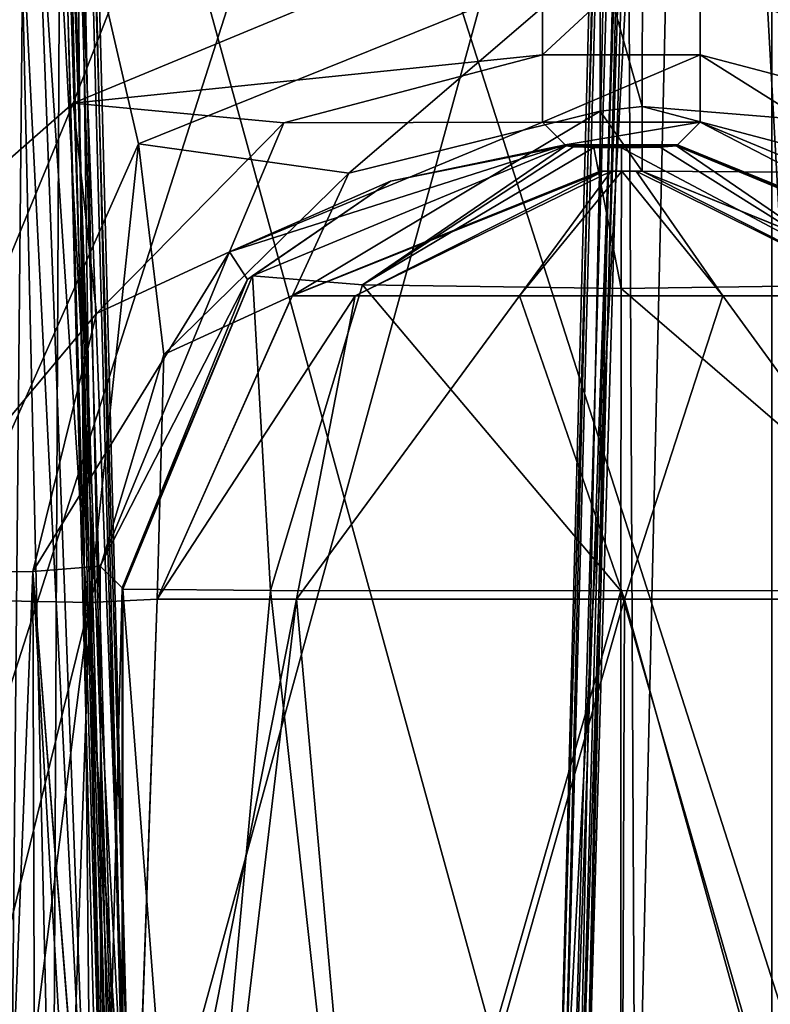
# Model space of a CAD drawing. Header units: inches. Extents: x -10 to 10, y -2.3 to 4.3.
# Tile 438 of 656: x -3.896 to -3.558, y -0.216 to 0.228. Entities that reach past the tile are written whole.
import ezdxf

# ---------------------------------------------------------------- set-up
doc = ezdxf.new("R2010")
doc.units = ezdxf.units.IN
doc.header["$LTSCALE"] = 65.185185
doc.header["$MEASUREMENT"] = 0
for name, color, linetype in [('11522', 7, 'CONTINUOUS'), ('11766', 7, 'CONTINUOUS'), ('11767', 7, 'CONTINUOUS'), ('11768', 7, 'CONTINUOUS'), ('11769', 7, 'CONTINUOUS'), ('11770', 7, 'CONTINUOUS'), ('11771', 7, 'CONTINUOUS'), ('11775', 7, 'CONTINUOUS'), ('11790', 7, 'CONTINUOUS'), ('11862', 7, 'CONTINUOUS'), ('11863', 7, 'CONTINUOUS'), ('11864', 7, 'CONTINUOUS'), ('11865', 7, 'CONTINUOUS'), ('11866', 7, 'CONTINUOUS'), ('11867', 7, 'CONTINUOUS'), ('11868', 7, 'CONTINUOUS'), ('11869', 7, 'CONTINUOUS'), ('11870', 7, 'CONTINUOUS'), ('11871', 7, 'CONTINUOUS'), ('11874', 7, 'CONTINUOUS'), ('11875', 7, 'CONTINUOUS'), ('11876', 7, 'CONTINUOUS'), ('11967', 7, 'CONTINUOUS'), ('11968', 7, 'CONTINUOUS'), ('11969', 7, 'CONTINUOUS'), ('7005', 7, 'CONTINUOUS'), ('7006', 7, 'CONTINUOUS'), ('7009', 7, 'CONTINUOUS'), ('7186', 7, 'CONTINUOUS'), ('7224', 7, 'CONTINUOUS'), ('7332', 7, 'CONTINUOUS'), ('7335', 7, 'CONTINUOUS'), ('7336', 7, 'CONTINUOUS'), ('7350', 7, 'CONTINUOUS'), ('7353', 7, 'CONTINUOUS'), ('7354', 7, 'CONTINUOUS'), ('7358', 7, 'CONTINUOUS'), ('7359', 7, 'CONTINUOUS'), ('7362', 7, 'CONTINUOUS'), ('8585', 7, 'CONTINUOUS'), ('8594', 7, 'CONTINUOUS')]:
    doc.layers.add(name, color=color, linetype=linetype)

msp = doc.modelspace()

# ---------------------------------------------------------------- linework, layer by layer
at = {"layer": '11522', "linetype": 'Continuous'}
for points in [[(-3.61543, 0.25651, 5.41994), (-4.39938, 2.57785, 5.501), (-3.40719, 0.17231, 5.417), (-3.61543, 0.25651, 5.41994)], [(-3.93433, -0.03313, 5.40983), (-4.39938, 2.57785, 5.501), (-3.84279, 0.17233, 5.417), (-3.93433, -0.03313, 5.40983)], [(-3.84279, 0.17233, 5.417), (-4.39938, 2.57785, 5.501), (-3.63456, 0.25651, 5.41994), (-3.84279, 0.17233, 5.417)], [(-4.39938, 2.57785, 5.501), (-2.67768, -0.36166, 5.39835), (-3.40719, 0.17231, 5.417), (-4.39938, 2.57785, 5.501)], [(-2.57501, 2.57785, 5.501), (-2.67768, -0.36166, 5.39835), (-4.39938, 2.57785, 5.501), (-2.57501, 2.57785, 5.501)]]:
    msp.add_3dface(points, dxfattribs=at)
at = {"layer": '11766', "linetype": 'Continuous'}
for points in [[(-3.84791, -0.42002, 5.025), (-3.83439, -0.03302, 5.025), (-3.77152, -0.03302, 4.87541), (-3.84791, -0.42002, 5.025)], [(-3.81809, -0.42479, 4.91329), (-3.84791, -0.42002, 5.025), (-3.77152, -0.03302, 4.87541), (-3.81809, -0.42479, 4.91329)], [(-3.73626, -0.42829, 4.83151), (-3.81809, -0.42479, 4.91329), (-3.77152, -0.03302, 4.87541), (-3.73626, -0.42829, 4.83151)], [(-3.62359, -0.03302, 4.81561), (-3.73626, -0.42829, 4.83151), (-3.77152, -0.03302, 4.87541), (-3.62359, -0.03302, 4.81561)], [(-3.62506, -0.43359, 4.80162), (-3.73626, -0.42829, 4.83151), (-3.62359, -0.03302, 4.81561), (-3.62506, -0.43359, 4.80162)], [(-3.51374, -0.42829, 4.83151), (-3.62506, -0.43359, 4.80162), (-3.62359, -0.03302, 4.81561), (-3.51374, -0.42829, 4.83151)], [(-3.47941, -0.03302, 4.8745), (-3.51374, -0.42829, 4.83151), (-3.62359, -0.03302, 4.81561), (-3.47941, -0.03302, 4.8745)]]:
    msp.add_3dface(points, dxfattribs=at)
at = {"layer": '11767', "linetype": 'Continuous'}
for points in [[(-3.74509, 0.10387, 4.93775), (-3.77344, 0.10387, 5.025), (-3.633, 0.16, 5.01996), (-3.74509, 0.10387, 4.93775)], [(-3.77344, 0.10387, 5.025), (-3.63451, 0.16, 5.025), (-3.633, 0.16, 5.01996), (-3.77344, 0.10387, 5.025)], [(-3.62959, 0.16, 5.01674), (-3.74509, 0.10387, 4.93775), (-3.633, 0.16, 5.01996), (-3.62959, 0.16, 5.01674)], [(-3.67087, 0.10387, 4.88382), (-3.74509, 0.10387, 4.93775), (-3.62959, 0.16, 5.01674), (-3.67087, 0.10387, 4.88382)], [(-3.62473, 0.16, 5.01549), (-3.67087, 0.10387, 4.88382), (-3.62959, 0.16, 5.01674), (-3.62473, 0.16, 5.01549)], [(-3.57913, 0.10387, 4.88382), (-3.67087, 0.10387, 4.88382), (-3.62473, 0.16, 5.01549), (-3.57913, 0.10387, 4.88382)], [(-3.61821, 0.16, 5.01834), (-3.57913, 0.10387, 4.88382), (-3.62473, 0.16, 5.01549), (-3.61821, 0.16, 5.01834)], [(-3.50491, 0.10387, 4.93775), (-3.57913, 0.10387, 4.88382), (-3.61821, 0.16, 5.01834), (-3.50491, 0.10387, 4.93775)], [(-3.61549, 0.16, 5.025), (-3.50491, 0.10387, 4.93775), (-3.61821, 0.16, 5.01834), (-3.61549, 0.16, 5.025)], [(-3.47656, 0.10387, 5.025), (-3.50491, 0.10387, 4.93775), (-3.61549, 0.16, 5.025), (-3.47656, 0.10387, 5.025)], [(-3.77152, -0.03302, 4.87541), (-3.83439, -0.03302, 5.025), (-3.74509, 0.10387, 4.93775), (-3.77152, -0.03302, 4.87541)], [(-3.83439, -0.03302, 5.025), (-3.77344, 0.10387, 5.025), (-3.74509, 0.10387, 4.93775), (-3.83439, -0.03302, 5.025)], [(-3.77152, -0.03302, 4.87541), (-3.74509, 0.10387, 4.93775), (-3.67087, 0.10387, 4.88382), (-3.77152, -0.03302, 4.87541)], [(-3.62359, -0.03302, 4.81561), (-3.77152, -0.03302, 4.87541), (-3.67087, 0.10387, 4.88382), (-3.62359, -0.03302, 4.81561)], [(-3.62359, -0.03302, 4.81561), (-3.67087, 0.10387, 4.88382), (-3.57913, 0.10387, 4.88382), (-3.62359, -0.03302, 4.81561)], [(-3.47941, -0.03302, 4.8745), (-3.62359, -0.03302, 4.81561), (-3.57913, 0.10387, 4.88382), (-3.47941, -0.03302, 4.8745)], [(-3.47941, -0.03302, 4.8745), (-3.57913, 0.10387, 4.88382), (-3.50491, 0.10387, 4.93775), (-3.47941, -0.03302, 4.8745)]]:
    msp.add_3dface(points, dxfattribs=at)
at = {"layer": '11768', "linetype": 'Continuous'}
for points in [[(-3.63451, 0.16, 5.025), (-3.61821, 0.16, 5.01834), (-3.633, 0.16, 5.01996), (-3.63451, 0.16, 5.025)], [(-3.61549, 0.16, 5.025), (-3.63451, 0.16, 5.025), (-3.63451, 0.16, 5.32), (-3.61549, 0.16, 5.025)], [(-3.63451, 0.16, 5.025), (-3.61549, 0.16, 5.025), (-3.61821, 0.16, 5.01834), (-3.63451, 0.16, 5.025)], [(-3.61549, 0.16, 5.32), (-3.61549, 0.16, 5.025), (-3.63451, 0.16, 5.32), (-3.61549, 0.16, 5.32)], [(-3.61821, 0.16, 5.01834), (-3.62959, 0.16, 5.01674), (-3.633, 0.16, 5.01996), (-3.61821, 0.16, 5.01834)], [(-3.61821, 0.16, 5.01834), (-3.62473, 0.16, 5.01549), (-3.62959, 0.16, 5.01674), (-3.61821, 0.16, 5.01834)]]:
    msp.add_3dface(points, dxfattribs=at)
at = {"layer": '11769', "linetype": 'Continuous'}
for points in [[(-3.63451, 0.16, 5.025), (-3.77344, 0.10387, 5.025), (-3.63451, 0.16, 5.32), (-3.63451, 0.16, 5.025)], [(-3.63451, 0.16, 5.32), (-3.77344, 0.10387, 5.025), (-3.7734, 0.10391, 5.31706), (-3.63451, 0.16, 5.32)], [(-3.77344, 0.10387, 5.025), (-3.83439, -0.03302, 5.025), (-3.7734, 0.10391, 5.31706), (-3.77344, 0.10387, 5.025)], [(-3.7734, 0.10391, 5.31706), (-3.83439, -0.03302, 5.025), (-3.83439, -0.03302, 5.30989), (-3.7734, 0.10391, 5.31706)]]:
    msp.add_3dface(points, dxfattribs=at)
at = {"layer": '11770', "linetype": 'Continuous'}
for points in [[(-3.84279, 0.17233, 5.417), (-3.63456, 0.25651, 5.41994), (-3.74793, 0.15922, 5.38931), (-3.84279, 0.17233, 5.417)], [(-3.74793, 0.15922, 5.38931), (-3.63456, 0.25651, 5.41994), (-3.63451, 0.18708, 5.38843), (-3.74793, 0.15922, 5.38931)], [(-3.7734, 0.10391, 5.31706), (-3.74793, 0.15922, 5.38931), (-3.63451, 0.18708, 5.38843), (-3.7734, 0.10391, 5.31706)], [(-3.63451, 0.16, 5.32), (-3.7734, 0.10391, 5.31706), (-3.63451, 0.18708, 5.38843), (-3.63451, 0.16, 5.32)], [(-3.93433, -0.03313, 5.40983), (-3.84279, 0.17233, 5.417), (-3.86479, -0.03446, 5.38159), (-3.93433, -0.03313, 5.40983)], [(-3.86479, -0.03446, 5.38159), (-3.84279, 0.17233, 5.417), (-3.83144, 0.07736, 5.3856), (-3.86479, -0.03446, 5.38159)], [(-3.83144, 0.07736, 5.3856), (-3.84279, 0.17233, 5.417), (-3.74793, 0.15922, 5.38931), (-3.83144, 0.07736, 5.3856)], [(-3.7734, 0.10391, 5.31706), (-3.83144, 0.07736, 5.3856), (-3.74793, 0.15922, 5.38931), (-3.7734, 0.10391, 5.31706)], [(-3.7734, 0.10391, 5.31706), (-3.83439, -0.03302, 5.30989), (-3.83144, 0.07736, 5.3856), (-3.7734, 0.10391, 5.31706)], [(-3.83439, -0.03302, 5.30989), (-3.86479, -0.03446, 5.38159), (-3.83144, 0.07736, 5.3856), (-3.83439, -0.03302, 5.30989)]]:
    msp.add_3dface(points, dxfattribs=at)
at = {"layer": '11771', "linetype": 'Continuous'}
for points in [[(-3.94583, -0.36218, 5.39834), (-3.93433, -0.03313, 5.40983), (-3.86479, -0.03446, 5.38159), (-3.94583, -0.36218, 5.39834)], [(-3.94583, -0.36218, 5.39834), (-3.86479, -0.03446, 5.38159), (-3.90882, -0.3814, 5.3903), (-3.94583, -0.36218, 5.39834)], [(-3.90882, -0.3814, 5.3903), (-3.86479, -0.03446, 5.38159), (-3.87724, -0.39729, 5.3687), (-3.90882, -0.3814, 5.3903)], [(-3.87724, -0.39729, 5.3687), (-3.86479, -0.03446, 5.38159), (-3.84781, -0.41052, 5.30357), (-3.87724, -0.39729, 5.3687)], [(-3.86479, -0.03446, 5.38159), (-3.83439, -0.03302, 5.30989), (-3.84781, -0.41052, 5.30357), (-3.86479, -0.03446, 5.38159)], [(-3.84781, -0.41052, 5.30357), (-3.83439, -0.03302, 5.30989), (-3.84757, -0.41053, 5.29671), (-3.84781, -0.41052, 5.30357)]]:
    msp.add_3dface(points, dxfattribs=at)
at = {"layer": '11775', "linetype": 'Continuous'}
for points in [[(-3.83439, -0.03302, 5.30989), (-3.84791, -0.42002, 5.025), (-3.84757, -0.41053, 5.29671), (-3.83439, -0.03302, 5.30989)], [(-3.83439, -0.03302, 5.025), (-3.84791, -0.42002, 5.025), (-3.83439, -0.03302, 5.30989), (-3.83439, -0.03302, 5.025)]]:
    msp.add_3dface(points, dxfattribs=at)
at = {"layer": '11790', "linetype": 'Continuous'}
for points in [[(-4.39938, 2.57785, 9.549), (-4.50204, -0.36218, 9.65166), (-3.446, 1.37006, 9.59117), (-4.39938, 2.57785, 9.549)], [(-3.446, 1.37006, 9.59117), (-4.50204, -0.36218, 9.65166), (-3.60838, 0.86651, 9.60876), (-3.446, 1.37006, 9.59117)], [(-4.50204, -0.36218, 9.65166), (-3.87234, 0.19074, 9.63236), (-3.60838, 0.86651, 9.60876), (-4.50204, -0.36218, 9.65166)], [(-3.87234, 0.19074, 9.63236), (-3.66057, 0.2786, 9.62929), (-3.60838, 0.86651, 9.60876), (-3.87234, 0.19074, 9.63236)], [(-3.58943, 0.2786, 9.62929), (-3.37715, 0.19025, 9.63237), (-3.44313, 0.36114, 9.62641), (-3.58943, 0.2786, 9.62929)], [(-3.87234, 0.19074, 9.63236), (-4.50204, -0.36218, 9.65166), (-3.96002, -0.02159, 9.63977), (-3.87234, 0.19074, 9.63236)]]:
    msp.add_3dface(points, dxfattribs=at)
at = {"layer": '11862', "linetype": 'Continuous'}
for points in [[(-3.86008, -0.0181, 9.73622), (-3.85961, -0.40872, 9.74986), (-3.85022, -0.02796, 10.01876), (-3.86008, -0.0181, 9.73622)], [(-3.85961, -0.40872, 9.74986), (-3.85022, -0.41811, 10.01876), (-3.85022, -0.02796, 10.01876), (-3.85961, -0.40872, 9.74986)]]:
    msp.add_3dface(points, dxfattribs=at)
at = {"layer": '11863', "linetype": 'Continuous'}
for points in [[(-3.89048, -0.02052, 9.66789), (-3.96002, -0.02159, 9.63977), (-3.90493, -0.38885, 9.66886), (-3.89048, -0.02052, 9.66789)], [(-3.88926, -0.39626, 9.68176), (-3.89048, -0.02052, 9.66789), (-3.90493, -0.38885, 9.66886), (-3.88926, -0.39626, 9.68176)], [(-3.85961, -0.40872, 9.74986), (-3.86008, -0.0181, 9.73622), (-3.89048, -0.02052, 9.66789), (-3.85961, -0.40872, 9.74986)], [(-3.85979, -0.40872, 9.74634), (-3.89048, -0.02052, 9.66789), (-3.86815, -0.40573, 9.71265), (-3.85979, -0.40872, 9.74634)], [(-3.85961, -0.40872, 9.74986), (-3.89048, -0.02052, 9.66789), (-3.85979, -0.40872, 9.74634), (-3.85961, -0.40872, 9.74986)], [(-3.86815, -0.40573, 9.71265), (-3.89048, -0.02052, 9.66789), (-3.88926, -0.39626, 9.68176), (-3.86815, -0.40573, 9.71265)]]:
    msp.add_3dface(points, dxfattribs=at)
at = {"layer": '11864', "linetype": 'Continuous'}
for points in [[(-3.66057, 0.2786, 9.62929), (-3.87234, 0.19074, 9.63236), (-3.66057, 0.21261, 9.6573), (-3.66057, 0.2786, 9.62929)], [(-3.66057, 0.21261, 9.6573), (-3.87234, 0.19074, 9.63236), (-3.77731, 0.18188, 9.65783), (-3.66057, 0.21261, 9.6573)], [(-3.66057, 0.21261, 9.6573), (-3.77731, 0.18188, 9.65783), (-3.66057, 0.18215, 9.72574), (-3.66057, 0.21261, 9.6573)], [(-3.87234, 0.19074, 9.63236), (-3.96002, -0.02159, 9.63977), (-3.86179, 0.09584, 9.66169), (-3.87234, 0.19074, 9.63236)], [(-3.77731, 0.18188, 9.65783), (-3.87234, 0.19074, 9.63236), (-3.86179, 0.09584, 9.66169), (-3.77731, 0.18188, 9.65783)], [(-3.66057, 0.18215, 9.72574), (-3.77731, 0.18188, 9.65783), (-3.80169, 0.12374, 9.72736), (-3.66057, 0.18215, 9.72574)], [(-3.77731, 0.18188, 9.65783), (-3.86179, 0.09584, 9.66169), (-3.80169, 0.12374, 9.72736), (-3.77731, 0.18188, 9.65783)], [(-3.89048, -0.02052, 9.66789), (-3.86008, -0.0181, 9.73622), (-3.80169, 0.12374, 9.72736), (-3.89048, -0.02052, 9.66789)], [(-3.86179, 0.09584, 9.66169), (-3.89048, -0.02052, 9.66789), (-3.80169, 0.12374, 9.72736), (-3.86179, 0.09584, 9.66169)], [(-3.96002, -0.02159, 9.63977), (-3.89048, -0.02052, 9.66789), (-3.86179, 0.09584, 9.66169), (-3.96002, -0.02159, 9.63977)]]:
    msp.add_3dface(points, dxfattribs=at)
at = {"layer": '11865', "linetype": 'Continuous'}
for points in [[(-3.58943, 0.2786, 9.62929), (-3.66057, 0.21261, 9.6573), (-3.58943, 0.21248, 9.65743), (-3.58943, 0.2786, 9.62929)], [(-3.58943, 0.2786, 9.62929), (-3.66057, 0.2786, 9.62929), (-3.66057, 0.21261, 9.6573), (-3.58943, 0.2786, 9.62929)], [(-3.66057, 0.21261, 9.6573), (-3.66057, 0.18215, 9.72574), (-3.58943, 0.21248, 9.65743), (-3.66057, 0.21261, 9.6573)], [(-3.58943, 0.21248, 9.65743), (-3.66057, 0.18215, 9.72574), (-3.58943, 0.18215, 9.72574), (-3.58943, 0.21248, 9.65743)]]:
    msp.add_3dface(points, dxfattribs=at)
at = {"layer": '11866', "linetype": 'Continuous'}
for points in [[(-3.58943, 0.2786, 9.62929), (-3.58943, 0.21248, 9.65743), (-3.47273, 0.1819, 9.65783), (-3.58943, 0.2786, 9.62929)], [(-3.37715, 0.19025, 9.63237), (-3.58943, 0.2786, 9.62929), (-3.47273, 0.1819, 9.65783), (-3.37715, 0.19025, 9.63237)], [(-3.58943, 0.21248, 9.65743), (-3.58943, 0.18215, 9.72574), (-3.44819, 0.12362, 9.72737), (-3.58943, 0.21248, 9.65743)], [(-3.47273, 0.1819, 9.65783), (-3.58943, 0.21248, 9.65743), (-3.44819, 0.12362, 9.72737), (-3.47273, 0.1819, 9.65783)]]:
    msp.add_3dface(points, dxfattribs=at)
at = {"layer": '11867', "linetype": 'Continuous'}
for points in [[(-3.46054, 0.11539, 10.02164), (-3.58943, 0.18215, 9.72574), (-3.59966, 0.17192, 10.01876), (-3.46054, 0.11539, 10.02164)], [(-3.44819, 0.12362, 9.72737), (-3.58943, 0.18215, 9.72574), (-3.46054, 0.11539, 10.02164), (-3.44819, 0.12362, 9.72737)]]:
    msp.add_3dface(points, dxfattribs=at)
at = {"layer": '11868', "linetype": 'Continuous'}
for points in [[(-3.6, 0.17144, 10.03237), (-3.45864, 0.11286, 10.03251), (-3.59986, 0.17168, 10.02556), (-3.6, 0.17144, 10.03237)], [(-3.45864, 0.11286, 10.03251), (-3.59966, 0.17192, 10.01876), (-3.59986, 0.17168, 10.02556), (-3.45864, 0.11286, 10.03251)], [(-3.46054, 0.11539, 10.02164), (-3.59966, 0.17192, 10.01876), (-3.45864, 0.11286, 10.03251), (-3.46054, 0.11539, 10.02164)]]:
    msp.add_3dface(points, dxfattribs=at)
at = {"layer": '11869', "linetype": 'Continuous'}
for points in [[(-3.58943, 0.18215, 9.72574), (-3.66057, 0.18215, 9.72574), (-3.65034, 0.17192, 10.01876), (-3.58943, 0.18215, 9.72574)], [(-3.59966, 0.17192, 10.01876), (-3.58943, 0.18215, 9.72574), (-3.65034, 0.17192, 10.01876), (-3.59966, 0.17192, 10.01876)], [(-3.65014, 0.17168, 10.02556), (-3.59966, 0.17192, 10.01876), (-3.65034, 0.17192, 10.01876), (-3.65014, 0.17168, 10.02556)], [(-3.59986, 0.17168, 10.02556), (-3.59966, 0.17192, 10.01876), (-3.65014, 0.17168, 10.02556), (-3.59986, 0.17168, 10.02556)], [(-3.65, 0.17144, 10.03237), (-3.59986, 0.17168, 10.02556), (-3.65014, 0.17168, 10.02556), (-3.65, 0.17144, 10.03237)], [(-3.6, 0.17144, 10.03237), (-3.59986, 0.17168, 10.02556), (-3.65, 0.17144, 10.03237), (-3.6, 0.17144, 10.03237)], [(-3.64651, 0.17101, 10.04472), (-3.6, 0.17144, 10.03237), (-3.65, 0.17144, 10.03237), (-3.64651, 0.17101, 10.04472)], [(-3.60749, 0.17083, 10.04977), (-3.6, 0.17144, 10.03237), (-3.64651, 0.17101, 10.04472), (-3.60749, 0.17083, 10.04977)], [(-3.6373, 0.17069, 10.05375), (-3.60749, 0.17083, 10.04977), (-3.64651, 0.17101, 10.04472), (-3.6373, 0.17069, 10.05375)], [(-3.62494, 0.17058, 10.05698), (-3.60749, 0.17083, 10.04977), (-3.6373, 0.17069, 10.05375), (-3.62494, 0.17058, 10.05698)]]:
    msp.add_3dface(points, dxfattribs=at)
at = {"layer": '11870', "linetype": 'Continuous'}
for points in [[(-3.74174, 0.10881, 10.14843), (-3.65, 0.17144, 10.03237), (-3.79136, 0.11286, 10.03251), (-3.74174, 0.10881, 10.14843)], [(-3.64651, 0.17101, 10.04472), (-3.65, 0.17144, 10.03237), (-3.74174, 0.10881, 10.14843), (-3.64651, 0.17101, 10.04472)], [(-3.6373, 0.17069, 10.05375), (-3.64651, 0.17101, 10.04472), (-3.74174, 0.10881, 10.14843), (-3.6373, 0.17069, 10.05375)], [(-3.625, 0.10714, 10.19623), (-3.6373, 0.17069, 10.05375), (-3.74174, 0.10881, 10.14843), (-3.625, 0.10714, 10.19623)], [(-3.62494, 0.17058, 10.05698), (-3.6373, 0.17069, 10.05375), (-3.625, 0.10714, 10.19623), (-3.62494, 0.17058, 10.05698)], [(-3.50826, 0.10881, 10.14843), (-3.62494, 0.17058, 10.05698), (-3.625, 0.10714, 10.19623), (-3.50826, 0.10881, 10.14843)], [(-3.60749, 0.17083, 10.04977), (-3.62494, 0.17058, 10.05698), (-3.50826, 0.10881, 10.14843), (-3.60749, 0.17083, 10.04977)], [(-3.6, 0.17144, 10.03237), (-3.60749, 0.17083, 10.04977), (-3.50826, 0.10881, 10.14843), (-3.6, 0.17144, 10.03237)], [(-3.45864, 0.11286, 10.03251), (-3.6, 0.17144, 10.03237), (-3.50826, 0.10881, 10.14843), (-3.45864, 0.11286, 10.03251)], [(-3.78327, -0.02904, 10.18492), (-3.79136, 0.11286, 10.03251), (-3.84997, -0.02844, 10.02848), (-3.78327, -0.02904, 10.18492)], [(-3.74174, 0.10881, 10.14843), (-3.79136, 0.11286, 10.03251), (-3.78327, -0.02904, 10.18492), (-3.74174, 0.10881, 10.14843)], [(-3.62513, -0.0293, 10.25), (-3.74174, 0.10881, 10.14843), (-3.78327, -0.02904, 10.18492), (-3.62513, -0.0293, 10.25)], [(-3.625, 0.10714, 10.19623), (-3.74174, 0.10881, 10.14843), (-3.62513, -0.0293, 10.25), (-3.625, 0.10714, 10.19623)], [(-3.46687, -0.02904, 10.18506), (-3.625, 0.10714, 10.19623), (-3.62513, -0.0293, 10.25), (-3.46687, -0.02904, 10.18506)], [(-3.50826, 0.10881, 10.14843), (-3.625, 0.10714, 10.19623), (-3.46687, -0.02904, 10.18506), (-3.50826, 0.10881, 10.14843)]]:
    msp.add_3dface(points, dxfattribs=at)
at = {"layer": '11871', "linetype": 'Continuous'}
for points in [[(-3.81955, -0.42309, 10.13803), (-3.78327, -0.02904, 10.18492), (-3.84997, -0.02844, 10.02848), (-3.81955, -0.42309, 10.13803)], [(-3.84997, -0.41842, 10.02848), (-3.81955, -0.42309, 10.13803), (-3.84997, -0.02844, 10.02848), (-3.84997, -0.41842, 10.02848)], [(-3.81955, -0.42309, 10.13803), (-3.73939, -0.42654, 10.21875), (-3.78327, -0.02904, 10.18492), (-3.81955, -0.42309, 10.13803)], [(-3.73939, -0.42654, 10.21875), (-3.62513, -0.0293, 10.25), (-3.78327, -0.02904, 10.18492), (-3.73939, -0.42654, 10.21875)], [(-3.73939, -0.42654, 10.21875), (-3.62497, -0.43287, 10.25), (-3.62513, -0.0293, 10.25), (-3.73939, -0.42654, 10.21875)], [(-3.51061, -0.42654, 10.21875), (-3.46687, -0.02904, 10.18506), (-3.62513, -0.0293, 10.25), (-3.51061, -0.42654, 10.21875)], [(-3.62497, -0.43287, 10.25), (-3.51061, -0.42654, 10.21875), (-3.62513, -0.0293, 10.25), (-3.62497, -0.43287, 10.25)]]:
    msp.add_3dface(points, dxfattribs=at)
at = {"layer": '11874', "linetype": 'Continuous'}
for points in [[(-3.85007, -0.0282, 10.02362), (-3.85022, -0.02796, 10.01876), (-3.85007, -0.41827, 10.02362), (-3.85007, -0.0282, 10.02362)], [(-3.85022, -0.02796, 10.01876), (-3.85022, -0.41811, 10.01876), (-3.85007, -0.41827, 10.02362), (-3.85022, -0.02796, 10.01876)], [(-3.84997, -0.41842, 10.02848), (-3.85007, -0.0282, 10.02362), (-3.85007, -0.41827, 10.02362), (-3.84997, -0.41842, 10.02848)], [(-3.84997, -0.41842, 10.02848), (-3.84997, -0.02844, 10.02848), (-3.85007, -0.0282, 10.02362), (-3.84997, -0.41842, 10.02848)]]:
    msp.add_3dface(points, dxfattribs=at)
at = {"layer": '11875', "linetype": 'Continuous'}
for points in [[(-3.79136, 0.11286, 10.03251), (-3.65, 0.17144, 10.03237), (-3.72918, 0.15561, 10.02094), (-3.79136, 0.11286, 10.03251)], [(-3.65014, 0.17168, 10.02556), (-3.65034, 0.17192, 10.01876), (-3.72918, 0.15561, 10.02094), (-3.65014, 0.17168, 10.02556)], [(-3.65, 0.17144, 10.03237), (-3.65014, 0.17168, 10.02556), (-3.72918, 0.15561, 10.02094), (-3.65, 0.17144, 10.03237)], [(-3.79369, 0.11116, 10.02164), (-3.79136, 0.11286, 10.03251), (-3.72918, 0.15561, 10.02094), (-3.79369, 0.11116, 10.02164)], [(-3.85022, -0.02796, 10.01876), (-3.79136, 0.11286, 10.03251), (-3.79369, 0.11116, 10.02164), (-3.85022, -0.02796, 10.01876)], [(-3.79136, 0.11286, 10.03251), (-3.85022, -0.02796, 10.01876), (-3.85007, -0.0282, 10.02362), (-3.79136, 0.11286, 10.03251)], [(-3.84997, -0.02844, 10.02848), (-3.79136, 0.11286, 10.03251), (-3.85007, -0.0282, 10.02362), (-3.84997, -0.02844, 10.02848)]]:
    msp.add_3dface(points, dxfattribs=at)
at = {"layer": '11876', "linetype": 'Continuous'}
for points in [[(-3.66057, 0.18215, 9.72574), (-3.80169, 0.12374, 9.72736), (-3.65034, 0.17192, 10.01876), (-3.66057, 0.18215, 9.72574)], [(-3.65034, 0.17192, 10.01876), (-3.80169, 0.12374, 9.72736), (-3.72918, 0.15561, 10.02094), (-3.65034, 0.17192, 10.01876)], [(-3.80169, 0.12374, 9.72736), (-3.79369, 0.11116, 10.02164), (-3.72918, 0.15561, 10.02094), (-3.80169, 0.12374, 9.72736)], [(-3.80169, 0.12374, 9.72736), (-3.86008, -0.0181, 9.73622), (-3.79369, 0.11116, 10.02164), (-3.80169, 0.12374, 9.72736)], [(-3.86008, -0.0181, 9.73622), (-3.85022, -0.02796, 10.01876), (-3.79369, 0.11116, 10.02164), (-3.86008, -0.0181, 9.73622)]]:
    msp.add_3dface(points, dxfattribs=at)
at = {"layer": '11967', "linetype": 'Continuous'}
for points in [[(-3.63451, 0.18708, 5.38843), (-3.63456, 0.25651, 5.41994), (-3.61549, 0.18923, 5.39066), (-3.63451, 0.18708, 5.38843)], [(-3.63456, 0.25651, 5.41994), (-3.61543, 0.25651, 5.41994), (-3.61549, 0.18923, 5.39066), (-3.63456, 0.25651, 5.41994)], [(-3.61549, 0.16, 5.32), (-3.63451, 0.18708, 5.38843), (-3.61549, 0.18923, 5.39066), (-3.61549, 0.16, 5.32)], [(-3.61549, 0.16, 5.32), (-3.63451, 0.16, 5.32), (-3.63451, 0.18708, 5.38843), (-3.61549, 0.16, 5.32)]]:
    msp.add_3dface(points, dxfattribs=at)
at = {"layer": '11968', "linetype": 'Continuous'}
for points in [[(-3.61543, 0.25651, 5.41994), (-3.40719, 0.17231, 5.417), (-3.61549, 0.18923, 5.39066), (-3.61543, 0.25651, 5.41994)], [(-3.61549, 0.16, 5.32), (-3.61549, 0.18923, 5.39066), (-3.50211, 0.15924, 5.38931), (-3.61549, 0.16, 5.32)], [(-3.61549, 0.18923, 5.39066), (-3.40719, 0.17231, 5.417), (-3.50211, 0.15924, 5.38931), (-3.61549, 0.18923, 5.39066)], [(-3.61549, 0.16, 5.32), (-3.50211, 0.15924, 5.38931), (-3.4766, 0.10391, 5.31706), (-3.61549, 0.16, 5.32)]]:
    msp.add_3dface(points, dxfattribs=at)
at = {"layer": '11969', "linetype": 'Continuous'}
for points in [[(-3.61549, 0.16, 5.025), (-3.61549, 0.16, 5.32), (-3.4766, 0.10391, 5.31706), (-3.61549, 0.16, 5.025)], [(-3.47656, 0.10387, 5.025), (-3.61549, 0.16, 5.025), (-3.4766, 0.10391, 5.31706), (-3.47656, 0.10387, 5.025)]]:
    msp.add_3dface(points, dxfattribs=at)
at = {"layer": '7005', "linetype": 'Continuous'}
for points in [[(-3.85102, -0.355, 2.57095), (-3.52776, 0.82079, 1.94948), (-3.88527, 0.82079, 2.5687), (-3.85102, -0.355, 2.57095)], [(-3.85102, -0.355, 2.57095), (-3.50869, -0.355, 1.97802), (-3.52776, 0.82079, 1.94948), (-3.85102, -0.355, 2.57095)]]:
    msp.add_3dface(points, dxfattribs=at)
at = {"layer": '7006', "linetype": 'Continuous'}
for points in [[(-3.85753, -0.35522, 2.59171), (-3.85102, -0.355, 2.57095), (-3.89192, 0.82088, 2.59146), (-3.85753, -0.35522, 2.59171)], [(-3.85102, -0.355, 2.57095), (-3.88527, 0.82079, 2.5687), (-3.89192, 0.82088, 2.59146), (-3.85102, -0.355, 2.57095)], [(-3.88732, 0.82079, 2.61473), (-3.85753, -0.35522, 2.59171), (-3.89192, 0.82088, 2.59146), (-3.88732, 0.82079, 2.61473)], [(-3.85753, -0.35522, 2.59171), (-3.88732, 0.82079, 2.61473), (-3.87085, 0.2322, 2.61395), (-3.85753, -0.35522, 2.59171)], [(-3.85461, -0.355, 2.61327), (-3.85753, -0.35522, 2.59171), (-3.87085, 0.2322, 2.61395), (-3.85461, -0.355, 2.61327)]]:
    msp.add_3dface(points, dxfattribs=at)
at = {"layer": '7009', "linetype": 'Continuous'}
for points in [[(-3.9157, -0.355, 2.79707), (-3.86381, -0.355, 2.74102), (-3.92302, 0.82079, 2.76448), (-3.9157, -0.355, 2.79707)], [(-3.86381, -0.355, 2.74102), (-3.845, -0.355, 2.667), (-3.92302, 0.82079, 2.76448), (-3.86381, -0.355, 2.74102)], [(-3.845, -0.355, 2.667), (-3.87579, 0.82079, 2.667), (-3.92302, 0.82079, 2.76448), (-3.845, -0.355, 2.667)], [(-3.84742, -0.355, 2.63971), (-3.85461, -0.355, 2.61327), (-3.87871, 0.82079, 2.64024), (-3.84742, -0.355, 2.63971)], [(-3.85461, -0.355, 2.61327), (-3.87085, 0.2322, 2.61395), (-3.87871, 0.82079, 2.64024), (-3.85461, -0.355, 2.61327)], [(-3.84742, -0.355, 2.63971), (-3.87871, 0.82079, 2.64024), (-3.87579, 0.82079, 2.667), (-3.84742, -0.355, 2.63971)], [(-3.845, -0.355, 2.667), (-3.84742, -0.355, 2.63971), (-3.87579, 0.82079, 2.667), (-3.845, -0.355, 2.667)]]:
    msp.add_3dface(points, dxfattribs=at)
at = {"layer": '7186', "linetype": 'Continuous'}
for points in [[(-3.88149, -0.355, 1.03486), (-3.90834, 0.82079, 1.01877), (-3.97384, -0.355, 1.08773), (-3.88149, -0.355, 1.03486)], [(-3.90096, -0.355, 0.81572), (-3.91467, 0.2322, 0.82443), (-3.88977, 0.82079, 0.8777), (-3.90096, -0.355, 0.81572)], [(-3.87579, 0.82079, 0.93495), (-3.90834, 0.82079, 1.01877), (-3.845, -0.355, 0.93495), (-3.87579, 0.82079, 0.93495)], [(-3.845, -0.355, 0.93495), (-3.90834, 0.82079, 1.01877), (-3.88149, -0.355, 1.03486), (-3.845, -0.355, 0.93495)], [(-3.90096, -0.355, 0.81572), (-3.88977, 0.82079, 0.8777), (-3.85968, -0.355, 0.86911), (-3.90096, -0.355, 0.81572)], [(-3.88977, 0.82079, 0.8777), (-3.87579, 0.82079, 0.93495), (-3.85968, -0.355, 0.86911), (-3.88977, 0.82079, 0.8777)], [(-3.85968, -0.355, 0.86911), (-3.87579, 0.82079, 0.93495), (-3.845, -0.355, 0.93495), (-3.85968, -0.355, 0.86911)]]:
    msp.add_3dface(points, dxfattribs=at)
at = {"layer": '7224', "linetype": 'Continuous'}
for points in [[(-3.88149, -0.355, -1.03291), (-3.97384, -0.355, -1.08578), (-3.90834, 0.82079, -1.01683), (-3.88149, -0.355, -1.03291)], [(-3.91467, 0.2322, -0.82248), (-3.90096, -0.355, -0.81377), (-3.88977, 0.82079, -0.87575), (-3.91467, 0.2322, -0.82248)], [(-3.88149, -0.355, -1.03291), (-3.90834, 0.82079, -1.01683), (-3.87579, 0.82079, -0.933), (-3.88149, -0.355, -1.03291)], [(-3.90096, -0.355, -0.81377), (-3.85968, -0.355, -0.86716), (-3.88977, 0.82079, -0.87575), (-3.90096, -0.355, -0.81377)], [(-3.85968, -0.355, -0.86716), (-3.845, -0.355, -0.933), (-3.88977, 0.82079, -0.87575), (-3.85968, -0.355, -0.86716)], [(-3.845, -0.355, -0.933), (-3.87579, 0.82079, -0.933), (-3.88977, 0.82079, -0.87575), (-3.845, -0.355, -0.933)], [(-3.845, -0.355, -0.933), (-3.88149, -0.355, -1.03291), (-3.87579, 0.82079, -0.933), (-3.845, -0.355, -0.933)]]:
    msp.add_3dface(points, dxfattribs=at)
at = {"layer": '7332', "linetype": 'Continuous'}
for points in [[(-3.64898, -0.355, 1.89702), (-3.99131, -0.355, 2.48995), (-3.97224, 0.82079, 2.51849), (-3.64898, -0.355, 1.89702)], [(-3.64898, -0.355, 1.89702), (-3.97224, 0.82079, 2.51849), (-3.61473, 0.82079, 1.89927), (-3.64898, -0.355, 1.89702)]]:
    msp.add_3dface(points, dxfattribs=at)
at = {"layer": '7335', "linetype": 'Continuous'}
for points in [[(-3.64247, -0.35522, 1.87627), (-3.64898, -0.355, 1.89702), (-3.60808, 0.82088, 1.87651), (-3.64247, -0.35522, 1.87627)], [(-3.64898, -0.355, 1.89702), (-3.61473, 0.82079, 1.89927), (-3.60808, 0.82088, 1.87651), (-3.64898, -0.355, 1.89702)], [(-3.61268, 0.82079, 1.85325), (-3.64247, -0.35522, 1.87627), (-3.60808, 0.82088, 1.87651), (-3.61268, 0.82079, 1.85325)], [(-3.64247, -0.35522, 1.87627), (-3.61268, 0.82079, 1.85325), (-3.62915, 0.2322, 1.85402), (-3.64247, -0.35522, 1.87627)], [(-3.64539, -0.355, 1.85471), (-3.64247, -0.35522, 1.87627), (-3.62915, 0.2322, 1.85402), (-3.64539, -0.355, 1.85471)]]:
    msp.add_3dface(points, dxfattribs=at)
at = {"layer": '7336', "linetype": 'Continuous'}
for points in [[(-3.61851, -0.355, 1.70107), (-3.655, -0.355, 1.80097), (-3.59166, 0.82079, 1.71715), (-3.61851, -0.355, 1.70107)], [(-3.655, -0.355, 1.80097), (-3.65258, -0.355, 1.82826), (-3.62421, 0.82079, 1.80097), (-3.655, -0.355, 1.80097)], [(-3.655, -0.355, 1.80097), (-3.62421, 0.82079, 1.80097), (-3.59166, 0.82079, 1.71715), (-3.655, -0.355, 1.80097)], [(-3.65258, -0.355, 1.82826), (-3.64539, -0.355, 1.85471), (-3.62129, 0.82079, 1.82774), (-3.65258, -0.355, 1.82826)], [(-3.62421, 0.82079, 1.80097), (-3.65258, -0.355, 1.82826), (-3.62129, 0.82079, 1.82774), (-3.62421, 0.82079, 1.80097)], [(-3.64539, -0.355, 1.85471), (-3.62915, 0.2322, 1.85402), (-3.62129, 0.82079, 1.82774), (-3.64539, -0.355, 1.85471)], [(-3.52616, -0.355, 1.6482), (-3.61851, -0.355, 1.70107), (-3.59166, 0.82079, 1.71715), (-3.52616, -0.355, 1.6482)], [(-3.51864, 0.2322, 1.6626), (-3.52616, -0.355, 1.6482), (-3.59166, 0.82079, 1.71715), (-3.51864, 0.2322, 1.6626)]]:
    msp.add_3dface(points, dxfattribs=at)
at = {"layer": '7350', "linetype": 'Continuous'}
for points in [[(-3.65258, -0.355, -1.82631), (-3.655, -0.355, -1.79903), (-3.62129, 0.82079, -1.82579), (-3.65258, -0.355, -1.82631)], [(-3.655, -0.355, -1.79903), (-3.61851, -0.355, -1.69912), (-3.62421, 0.82079, -1.79903), (-3.655, -0.355, -1.79903)], [(-3.655, -0.355, -1.79903), (-3.62421, 0.82079, -1.79903), (-3.62129, 0.82079, -1.82579), (-3.655, -0.355, -1.79903)], [(-3.64539, -0.355, -1.85276), (-3.65258, -0.355, -1.82631), (-3.62129, 0.82079, -1.82579), (-3.64539, -0.355, -1.85276)], [(-3.62915, 0.2322, -1.85207), (-3.64539, -0.355, -1.85276), (-3.62129, 0.82079, -1.82579), (-3.62915, 0.2322, -1.85207)], [(-3.62421, 0.82079, -1.79903), (-3.61851, -0.355, -1.69912), (-3.59166, 0.82079, -1.7152), (-3.62421, 0.82079, -1.79903)], [(-3.61851, -0.355, -1.69912), (-3.52616, -0.355, -1.64625), (-3.59166, 0.82079, -1.7152), (-3.61851, -0.355, -1.69912)], [(-3.52616, -0.355, -1.64625), (-3.51864, 0.2322, -1.66065), (-3.59166, 0.82079, -1.7152), (-3.52616, -0.355, -1.64625)]]:
    msp.add_3dface(points, dxfattribs=at)
at = {"layer": '7353', "linetype": 'Continuous'}
for points in [[(-3.64898, -0.355, -1.89507), (-3.64247, -0.35518, -1.87432), (-3.60808, 0.82088, -1.87456), (-3.64898, -0.355, -1.89507)], [(-3.61473, 0.82079, -1.89732), (-3.64898, -0.355, -1.89507), (-3.60808, 0.82088, -1.87456), (-3.61473, 0.82079, -1.89732)], [(-3.64247, -0.35518, -1.87432), (-3.64539, -0.355, -1.85276), (-3.60808, 0.82088, -1.87456), (-3.64247, -0.35518, -1.87432)], [(-3.64539, -0.355, -1.85276), (-3.62915, 0.2322, -1.85207), (-3.60808, 0.82088, -1.87456), (-3.64539, -0.355, -1.85276)]]:
    msp.add_3dface(points, dxfattribs=at)
at = {"layer": '7354', "linetype": 'Continuous'}
for points in [[(-3.99131, -0.355, -2.488), (-3.64898, -0.355, -1.89507), (-3.61473, 0.82079, -1.89732), (-3.99131, -0.355, -2.488)], [(-3.99131, -0.355, -2.488), (-3.61473, 0.82079, -1.89732), (-3.97224, 0.82079, -2.51654), (-3.99131, -0.355, -2.488)]]:
    msp.add_3dface(points, dxfattribs=at)
at = {"layer": '7358', "linetype": 'Continuous'}
for points in [[(-3.86381, -0.355, -2.73907), (-3.91571, -0.355, -2.79513), (-3.90834, 0.82079, -2.74888), (-3.86381, -0.355, -2.73907)], [(-3.87579, 0.82079, -2.66505), (-3.86381, -0.355, -2.73907), (-3.90834, 0.82079, -2.74888), (-3.87579, 0.82079, -2.66505)], [(-3.85461, -0.355, -2.61132), (-3.84742, -0.355, -2.63776), (-3.87871, 0.82079, -2.63829), (-3.85461, -0.355, -2.61132)], [(-3.87085, 0.2322, -2.612), (-3.85461, -0.355, -2.61132), (-3.87871, 0.82079, -2.63829), (-3.87085, 0.2322, -2.612)], [(-3.84742, -0.355, -2.63776), (-3.845, -0.355, -2.66505), (-3.87871, 0.82079, -2.63829), (-3.84742, -0.355, -2.63776)], [(-3.87871, 0.82079, -2.63829), (-3.845, -0.355, -2.66505), (-3.87579, 0.82079, -2.66505), (-3.87871, 0.82079, -2.63829)], [(-3.845, -0.355, -2.66505), (-3.86381, -0.355, -2.73907), (-3.87579, 0.82079, -2.66505), (-3.845, -0.355, -2.66505)]]:
    msp.add_3dface(points, dxfattribs=at)
at = {"layer": '7359', "linetype": 'Continuous'}
for points in [[(-3.85753, -0.35518, -2.58976), (-3.85461, -0.355, -2.61132), (-3.89192, 0.82088, -2.58951), (-3.85753, -0.35518, -2.58976)], [(-3.85461, -0.355, -2.61132), (-3.87085, 0.2322, -2.612), (-3.89192, 0.82088, -2.58951), (-3.85461, -0.355, -2.61132)], [(-3.85102, -0.355, -2.569), (-3.85753, -0.35518, -2.58976), (-3.89192, 0.82088, -2.58951), (-3.85102, -0.355, -2.569)], [(-3.88527, 0.82079, -2.56675), (-3.85102, -0.355, -2.569), (-3.89192, 0.82088, -2.58951), (-3.88527, 0.82079, -2.56675)]]:
    msp.add_3dface(points, dxfattribs=at)
at = {"layer": '7362', "linetype": 'Continuous'}
for points in [[(-3.50869, -0.355, -1.97607), (-3.85102, -0.355, -2.569), (-3.88527, 0.82079, -2.56675), (-3.50869, -0.355, -1.97607)], [(-3.50869, -0.355, -1.97607), (-3.88527, 0.82079, -2.56675), (-3.52776, 0.82079, -1.94753), (-3.50869, -0.355, -1.97607)]]:
    msp.add_3dface(points, dxfattribs=at)
at = {"layer": '8585', "linetype": 'Continuous'}
for points in [[(-9, -1.955, 13.9861), (-9, 0.545, 13.9861), (-3.55711, 0.545, 13.9861), (-9, -1.955, 13.9861)], [(-9, -1.955, 13.9861), (-3.55711, 0.545, 13.9861), (-3.55711, -1.955, 13.9861), (-9, -1.955, 13.9861)]]:
    msp.add_3dface(points, dxfattribs=at)
at = {"layer": '8594', "linetype": 'Continuous'}
for points in [[(-9, 0.545, 14.1431), (-9, -1.955, 14.1431), (-3.55711, -1.955, 14.1431), (-9, 0.545, 14.1431)], [(-3.55711, 0.545, 14.1431), (-9, 0.545, 14.1431), (-3.55711, -1.955, 14.1431), (-3.55711, 0.545, 14.1431)]]:
    msp.add_3dface(points, dxfattribs=at)

doc.saveas('drawing.dxf')
